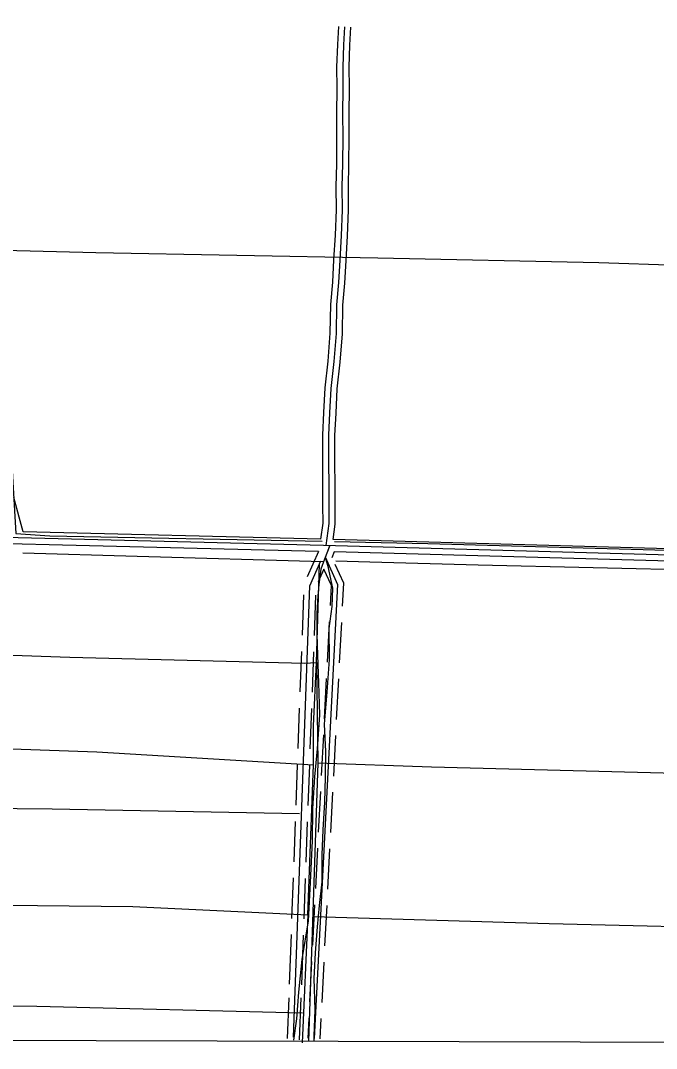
# Model space of a CAD drawing. Extents: x 3161665 to 3199565, y 885729 to 911164.
# Drawn here: x 3190175 to 3191744, y 891109 to 893647 of the extents above; entities that cross this region are included whole.
import ezdxf

# ---------------------------------------------------------------- set-up
doc = ezdxf.new("R2010")
doc.units = 0
for name, color, linetype in [('V-GRID-FRAM', 7, 'Continuous'), ('V-ROAD-CNTR', 7, 'Continuous'), ('V-TOPO-SHOR', 7, 'Continuous')]:
    doc.layers.add(name, color=color, linetype=linetype)

msp = doc.modelspace()

# ---------------------------------------------------------------- linework, layer by layer
at = {"layer": 'V-GRID-FRAM'}
msp.add_lwpolyline([(3165935.6, 909383.8), (3197271.3, 909297.2), (3197229, 891108.8), (3165877.4, 891195.5), (3165935.6, 909383.8)], dxfattribs=at)
at = {"layer": 'V-ROAD-CNTR'}
for points in [[(3190916, 892366.2), (3190921.1, 892405.9), (3190921, 892450.2), (3190921, 892500.8), (3190920.2, 892554.5), (3190920.3, 892623.5), (3190923.2, 892679.6), (3190926.1, 892740.1), (3190933.4, 892806.5), (3190939.1, 892875.2), (3190940.2, 892946.2), (3190945.1, 893001.2), (3190948, 893056.7), (3190951.8, 893117.5), (3190954, 893179.6), (3190953.7, 893237.1), (3190954.9, 893293.6), (3190955.4, 893360.4), (3190955.2, 893415.9), (3190956.1, 893481.3), (3190955.5, 893532.6), (3190957.6, 893588), (3190959.7, 893632.9)], [(3190929.1, 892350.8), (3190936.2, 892405), (3190936, 892450.2), (3190936, 892500.9), (3190935.2, 892554.6), (3190935.3, 892623.1), (3190938.2, 892678.9), (3190941.1, 892739), (3190948.3, 892805), (3190954.1, 892874.5), (3190955.2, 892945.4), (3190960, 893000.1), (3190963, 893055.9), (3190966.8, 893116.7), (3190969, 893179.3), (3190968.7, 893237), (3190969.9, 893293.4), (3190970.4, 893360.3), (3190970.2, 893415.8), (3190971.1, 893481.3), (3190970.5, 893532.4), (3190972.6, 893587.4), (3190974.7, 893632.1)], [(3190946.1, 892365.4), (3190951.2, 892404), (3190951, 892450.2), (3190951, 892501), (3190950.2, 892554.7), (3190950.3, 892622.7), (3190953.2, 892678.1), (3190956.1, 892737.8), (3190963.3, 892803.6), (3190969.1, 892873.8), (3190970.2, 892944.7), (3190975, 892999), (3190978, 893055), (3190981.7, 893116), (3190984, 893179.1), (3190983.7, 893236.8), (3190984.9, 893293.1), (3190985.4, 893360.3), (3190985.2, 893415.8), (3190986.1, 893481.3), (3190985.5, 893532.2), (3190987.5, 893586.7), (3190989.6, 893631.4)], [(3190180.7, 892384.5), (3190158, 892469.7)], [(3193105.7, 892285.5), (3192043.1, 892319.9), (3190921.9, 892351), (3189513.4, 892386), (3189475.2, 892387.7), (3189443.9, 892383.7), (3189414.7, 892379.5)], [(3190916, 892366.2), (3190180.7, 892384.5)], [(3190909.9, 892336.3), (3189512.9, 892371.1), (3189475.8, 892372.7), (3189446, 892368.9), (3189415.7, 892364.5)], [(3192039, 892335), (3190946.1, 892365.4)], [(3190931.8, 892334.2), (3190938, 892350.6), (3190925.1, 892316.8), (3190916, 892292.3), (3190911, 892254.3), (3190908.6, 892226.7), (3190905.8, 892182.8), (3190905.9, 892131.6), (3190907.3, 892079.7), (3190910.2, 892012), (3190912.4, 891932.8), (3190906.7, 891848.8), (3190899.8, 891779.5), (3190895.4, 891700.7), (3190894.5, 891621.2), (3190889.3, 891519), (3190884, 891423.8), (3190869, 891328.1), (3190860.7, 891247.7), (3190855.5, 891182.2), (3190847.8, 891129)], [(3190909.9, 892336.3), (3190882, 892273.4)], [(3190948.2, 892335.3), (3190942.7, 892320.9)], [(3193105.2, 892270.5), (3192042.6, 892304.9), (3190948.2, 892335.3)], [(3190847.8, 891136.7), (3190888.7, 892251.6), (3190916, 892313)], [(3190926.2, 892323.2), (3190956.9, 892255), (3190898.9, 891133.3)], [(3190899.2, 891128.8), (3190899.2, 891139.4), (3190901.3, 891204.6), (3190899.1, 891281.7), (3190902.8, 891344.7), (3190907.8, 891409.1), (3190912.6, 891462.1), (3190919.3, 891520), (3190918.6, 891587.2), (3190921.6, 891648.9), (3190925.5, 891717.4), (3190927.5, 891778.8), (3190927.8, 891842.5), (3190925, 891909.7), (3190931.4, 891989.1), (3190936.9, 892069.8), (3190936.6, 892145.7), (3190943.8, 892199.9), (3190945.1, 892245.6), (3190936, 892287.9), (3190934.5, 892295.6), (3190926.8, 892321.5)], [(3190969.1, 892201.1), (3190972.1, 892257.9), (3190951.4, 892303.8)], [(3190923.4, 892292.8), (3190909.4, 892261.2)], [(3190939.2, 892202.6), (3190941.7, 892252.2), (3190923.4, 892292.8)], [(3190872.9, 892229.4), (3190869.2, 892129.4)], [(3190902.9, 892228.3), (3190899.2, 892128.3)], [(3190932, 892062.8), (3190937.1, 892162.7)], [(3190961.9, 892061.2), (3190967.1, 892161.1)], [(3190867.8, 892089.5), (3190864.1, 891989.5)], [(3190897.7, 892088.4), (3190894.1, 891988.4)], [(3190924.7, 891923), (3190929.9, 892022.8)], [(3190954.7, 891921.4), (3190959.8, 892021.3)], [(3190862.6, 891949.5), (3190859, 891849.6)], [(3190892.6, 891948.4), (3190888.9, 891848.5)], [(3190917.5, 891783.2), (3190922.7, 891883)], [(3190947.5, 891781.6), (3190952.6, 891881.5)], [(3190857.5, 891809.6), (3190853.8, 891709.7)], [(3190887.5, 891808.5), (3190883.8, 891708.6)], [(3190910.3, 891643.3), (3190915.4, 891743.2)], [(3190940.2, 891641.8), (3190945.4, 891741.7)], [(3190852.4, 891669.7), (3190848.7, 891569.8)], [(3190882.3, 891668.6), (3190878.7, 891568.7)], [(3190903.1, 891503.5), (3190908.2, 891603.4)], [(3190933, 891502), (3190938.2, 891601.9)], [(3190847.2, 891529.8), (3190843.5, 891429.9)], [(3190877.2, 891528.7), (3190873.5, 891428.8)], [(3190895.8, 891363.7), (3190901, 891463.6)], [(3190925.8, 891362.2), (3190931, 891462)], [(3190842.1, 891389.9), (3190837.6, 891267.9)], [(3190872.1, 891388.8), (3190867.6, 891266.1)], [(3190888.6, 891223.9), (3190893.8, 891323.8)], [(3190918.6, 891222.4), (3190923.7, 891322.2)], [(3190836.4, 891233.8), (3190832.7, 891133.2)], [(3190866.4, 891233.7), (3190862.6, 891129.8)], [(3190884, 891134), (3190886.5, 891184)], [(3190913.9, 891132.5), (3190916.5, 891182.4)]]:
    msp.add_lwpolyline(points, dxfattribs=at)
at = {"layer": 'V-TOPO-SHOR'}
msp.add_line((3190905.3, 892061.7), (3190908, 891813), dxfattribs=at)
for points in [[(3190121.8, 893071.1), (3190163.3, 892380.5), (3190246.8, 892375.1), (3190919, 892361.9)], [(3190133.5, 893080.2), (3190360.6, 893074.5), (3191056.3, 893061.2), (3191601.9, 893049.5), (3191994.7, 893036.9)], [(3190949, 892360.5), (3191180, 892356.1), (3191828.7, 892337.7), (3191978.8, 892333.4), (3192006.2, 892334.7)], [(3190920.2, 892311), (3190462.1, 892323.7), (3190180.2, 892332.2)], [(3189685.1, 892096.5), (3190295.8, 892074.8), (3190875.3, 892060.5), (3190905.3, 892061.7), (3190912.4, 892305.8)], [(3192209.7, 892276.8), (3192195.4, 892286), (3191871.7, 892289.3), (3191303.9, 892302.3), (3191036.4, 892309.4), (3190952.8, 892312.2)], [(3190883.7, 891438.5), (3190897.6, 891809.1), (3190897.8, 891905.7), (3190905.3, 892061.7)], [(3189463.2, 891863.2), (3189639.4, 891866.7), (3190362.5, 891841.6), (3190897.6, 891809.1)], [(3193468.7, 891736.9), (3193092.8, 891745.6), (3192974.1, 891744.5), (3192881.4, 891751.3), (3192681.7, 891755.6), (3192354.1, 891765.5), (3191792.9, 891787.6), (3191188.6, 891803.3), (3190908, 891813), (3190885.6, 891126.5)], [(3189477.2, 891707.8), (3190252.5, 891700.9), (3190863.4, 891689.1)], [(3189502.8, 891470.2), (3190058.8, 891463.8), (3190451.7, 891459), (3190883.7, 891438.5), (3190869.9, 891122.6)], [(3190896.7, 891434.5), (3191478.8, 891417.6), (3192030.9, 891404.6)], [(3190870.1, 891195.7), (3190214.9, 891212.8), (3189768.5, 891216.4), (3189557.1, 891216.9), (3189537.5, 891236.5), (3189523.2, 891264)]]:
    msp.add_lwpolyline(points, dxfattribs=at)

doc.saveas('drawing.dxf')
